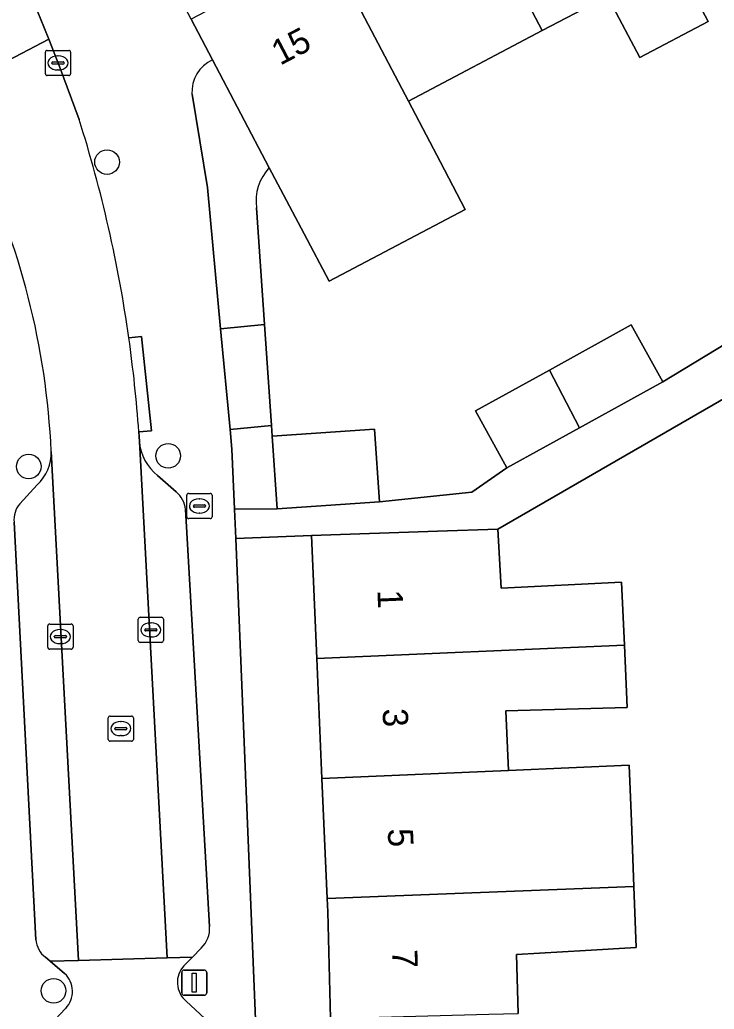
# Model space of a CAD drawing. Extents: x 163008 to 163854, y 382777 to 383982.
# Drawn here: x 163587.42 to 163614.97, y 383601.55 to 383640.84 of the extents above; entities that cross this region are included whole.
import ezdxf

# ---------------------------------------------------------------- set-up
doc = ezdxf.new("R2010")
doc.units = 0
for name, color, linetype in [('IMGEO_Boom', 7, 'Continuous'), ('IMGEO_Brandkraan', 7, 'Continuous'), ('IMGEO_Erf', 7, 'Continuous'), ('IMGEO_Groenvoorziening', 7, 'Continuous'), ('IMGEO_Kolk', 7, 'Continuous'), ('IMGEO_Lichtmast', 7, 'Continuous'), ('IMGEO_Pand', 7, 'Continuous'), ('IMGEO_Pand_nummerreeks', 7, 'Continuous'), ('IMGEO_Parkeervlak_open', 7, 'Continuous'), ('IMGEO_Rijbaan_lokaal_open', 7, 'Continuous'), ('IMGEO_Rioolput', 7, 'Continuous'), ('IMGEO_Voetpad_gesloten', 7, 'Continuous'), ('IMGEO_Voetpad_open', 7, 'Continuous')]:
    doc.layers.add(name, color=color, linetype=linetype)

msp = doc.modelspace()

# ---------------------------------------------------------------- linework, layer by layer
at = {"layer": 'IMGEO_Boom'}
for centre in [(163590.879, 383635.189), (163593.304, 383623.523), (163587.771, 383623.099), (163588.755, 383602.279)]:
    msp.add_circle(centre, 0.489, dxfattribs=at)
at = {"layer": 'IMGEO_Brandkraan'}
for p, q in [((163594.044, 383621.106), (163594.044, 383621.958)), ((163594.119, 383622.032), (163594.971, 383622.032)), ((163594.532, 383621.812), (163594.557, 383621.812)), ((163595.045, 383621.958), (163595.045, 383621.106)), ((163594.303, 383621.526), (163594.303, 383621.538)), ((163594.741, 383621.489), (163594.343, 383621.489)), ((163594.346, 383621.575), (163594.744, 383621.575)), ((163594.787, 383621.538), (163594.787, 383621.526)), ((163594.971, 383621.032), (163594.119, 383621.032)), ((163594.555, 383621.252), (163594.53, 383621.252))]:
    msp.add_line(p, q, dxfattribs=at)
for points in [[(163594.044, 383621.106), (163594.044, 383621.958)], [(163594.119, 383622.032), (163594.971, 383622.032)], [(163595.045, 383621.958), (163595.045, 383621.106)], [(163594.971, 383621.032), (163594.119, 383621.032)]]:
    msp.add_lwpolyline(points, dxfattribs=at)
for centre, radius, start, end in [((163594.121, 383621.956), 0.0765, 91.552, 178.448), ((163594.121, 383621.956), 0.0765, 91.552, 178.448), ((163594.969, 383621.956), 0.0765, 1.552, 88.448), ((163594.969, 383621.956), 0.0765, 1.552, 88.448), ((163594.343, 383621.535), 0.0403, 85.8775, 175.7526), ((163594.34, 383621.525), 0.0366, 178.938, 274.7102), ((163594.744, 383621.532), 0.043, 264.8664, 352.4533), ((163594.748, 383621.537), 0.0386, 1.7309, 96.639), ((163594.121, 383621.108), 0.0765, 181.552, 268.448), ((163594.121, 383621.108), 0.0765, 181.552, 268.448), ((163594.969, 383621.108), 0.0765, 271.552, 358.448), ((163594.969, 383621.108), 0.0765, 271.552, 358.448)]:
    msp.add_arc(centre, radius, start, end, dxfattribs=at)
for centre, major_axis, ratio, start_param, end_param in [((163594.531, 383621.532), (-0.387, 0.002), 0.722429, 4.712389, 7.853982), ((163594.556, 383621.532), (-0.39, 0.002), 0.717154, 1.570796, 4.712389)]:
    msp.add_ellipse(centre, major_axis=major_axis, ratio=ratio, start_param=start_param, end_param=end_param, dxfattribs=at)
at = {"layer": 'IMGEO_Erf'}
for points in [[(163618.763, 383645.999), (163613.454, 383643.204), (163614.728, 383640.774), (163612.021, 383639.348), (163610.743, 383641.777), (163608.145, 383640.409), (163602.835, 383637.613), (163604.109, 383635.183), (163605.095, 383633.301), (163599.69, 383630.455), (163598.7, 383632.335), (163597.422, 383634.763), (163597.314, 383634.967)], [(163596.815, 383633.368), (163597.128, 383628.737), (163597.399, 383624.725), (163597.427, 383624.303), (163601.497, 383624.581), (163601.693, 383621.702), (163605.357, 383622.081), (163606.747, 383623.045), (163605.496, 383625.308), (163608.433, 383626.932), (163611.682, 383628.728), (163612.933, 383626.465), (163617.17, 383629.025), (163615.919, 383631.288), (163618.856, 383632.912), (163622.105, 383634.708), (163623.356, 383632.445), (163626.406, 383634.025), (163625.068, 383636.341), (163629.325, 383638.799), (163631.974, 383640.328)], [(163620.912, 383629.002), (163606.393, 383620.612), (163606.514, 383618.274), (163611.288, 383618.506), (163611.407, 383616.001), (163611.525, 383613.53), (163606.709, 383613.397), (163606.808, 383611.03), (163611.602, 383611.237), (163611.685, 383609.002), (163611.781, 383606.417), (163611.871, 383603.995), (163609.866, 383603.88), (163607.128, 383603.723), (163607.194, 383601.384)]]:
    msp.add_lwpolyline(points, dxfattribs=at)
msp.add_lwpolyline([(163599.876, 383596.409), (163599.749, 383601.177), (163599.637, 383605.416), (163599.614, 383605.945), (163599.407, 383610.71), (163599.201, 383615.475), (163598.989, 383620.359), (163595.983, 383620.235), (163596.853, 383599.211), (163597.113, 383587.926), (163597.088, 383579.297), (163596.935, 383572.625), (163599.98, 383572.555), (163600.098, 383577.333), (163600.133, 383578.774), (163600.147, 383582.102), (163600.162, 383585.613), (163600.129, 383586.872), (163600.002, 383591.64)], close=True, dxfattribs=at)
msp.add_arc((163598.714, 383633.653), 1.92, 136.8062, 188.5306, dxfattribs=at)
at = {"layer": 'IMGEO_Groenvoorziening'}
for points in [[(163597.314, 383634.967), (163595.063, 383639.243)], [(163594.25, 383637.882), (163594.859, 383634.18), (163595.386, 383628.573), (163597.128, 383628.737), (163596.815, 383633.368)]]:
    msp.add_lwpolyline(points, dxfattribs=at)
msp.add_lwpolyline([(163597.624, 383621.423), (163597.427, 383624.303), (163597.399, 383624.725), (163595.762, 383624.571), (163595.836, 383623.784), (163595.934, 383621.407)], close=True, dxfattribs=at)
for centre, radius, start, end in [((163595.634, 383637.978), 1.388, 114.3127, 183.9829), ((163598.714, 383633.653), 1.92, 136.8062, 188.5306)]:
    msp.add_arc(centre, radius, start, end, dxfattribs=at)
at = {"layer": 'IMGEO_Kolk'}
for p, q in [((163588.431, 383638.7), (163588.431, 383639.552)), ((163588.506, 383639.626), (163589.358, 383639.626)), ((163589.432, 383639.552), (163589.432, 383638.7)), ((163588.69, 383639.12), (163588.69, 383639.132)), ((163589.128, 383639.083), (163588.73, 383639.083)), ((163588.733, 383639.169), (163589.131, 383639.169)), ((163588.919, 383639.406), (163588.944, 383639.406)), ((163589.174, 383639.132), (163589.174, 383639.12)), ((163588.942, 383638.846), (163588.917, 383638.846)), ((163589.358, 383638.626), (163588.506, 383638.626)), ((163592.116, 383616.186), (163592.116, 383617.038)), ((163592.191, 383617.112), (163593.043, 383617.112)), ((163593.117, 383617.038), (163593.117, 383616.186)), ((163588.527, 383615.919), (163588.527, 383616.771)), ((163588.602, 383616.845), (163589.454, 383616.845)), ((163589.528, 383616.771), (163589.528, 383615.919)), ((163592.418, 383616.655), (163592.816, 383616.655)), ((163592.604, 383616.892), (163592.629, 383616.892)), ((163588.786, 383616.339), (163588.786, 383616.351)), ((163589.224, 383616.302), (163588.826, 383616.302)), ((163588.829, 383616.388), (163589.227, 383616.388)), ((163589.015, 383616.625), (163589.04, 383616.625)), ((163589.27, 383616.351), (163589.27, 383616.339)), ((163592.375, 383616.606), (163592.375, 383616.618)), ((163592.813, 383616.569), (163592.415, 383616.569)), ((163592.627, 383616.332), (163592.602, 383616.332)), ((163592.859, 383616.618), (163592.859, 383616.606)), ((163589.038, 383616.065), (163589.013, 383616.065)), ((163593.043, 383616.112), (163592.191, 383616.112)), ((163589.454, 383615.845), (163588.602, 383615.845))]:
    msp.add_line(p, q, dxfattribs=at)
for points in [[(163588.431, 383638.7), (163588.431, 383639.552)], [(163588.506, 383639.626), (163589.358, 383639.626)], [(163589.432, 383639.552), (163589.432, 383638.7)], [(163589.358, 383638.626), (163588.506, 383638.626)], [(163592.116, 383616.186), (163592.116, 383617.038)], [(163592.191, 383617.112), (163593.043, 383617.112)], [(163593.117, 383617.038), (163593.117, 383616.186)], [(163588.527, 383615.919), (163588.527, 383616.771)], [(163588.602, 383616.845), (163589.454, 383616.845)], [(163589.528, 383616.771), (163589.528, 383615.919)], [(163593.043, 383616.112), (163592.191, 383616.112)], [(163589.454, 383615.845), (163588.602, 383615.845)]]:
    msp.add_lwpolyline(points, dxfattribs=at)
for centre, radius, start, end in [((163588.508, 383639.55), 0.0765, 91.552, 178.448), ((163588.508, 383639.55), 0.0765, 91.552, 178.448), ((163589.356, 383639.55), 0.0765, 1.552, 88.448), ((163589.356, 383639.55), 0.0765, 1.552, 88.448), ((163588.73, 383639.129), 0.0403, 85.8775, 175.7526), ((163588.727, 383639.119), 0.0366, 178.938, 274.7102), ((163589.131, 383639.126), 0.043, 264.8664, 352.4533), ((163589.135, 383639.131), 0.0386, 1.7309, 96.639), ((163588.508, 383638.702), 0.0765, 181.552, 268.448), ((163588.508, 383638.702), 0.0765, 181.552, 268.448), ((163589.356, 383638.702), 0.0765, 271.552, 358.448), ((163589.356, 383638.702), 0.0765, 271.552, 358.448), ((163592.193, 383617.036), 0.0765, 91.552, 178.448), ((163592.193, 383617.036), 0.0765, 91.552, 178.448), ((163593.041, 383617.036), 0.0765, 1.552, 88.448), ((163593.041, 383617.036), 0.0765, 1.552, 88.448), ((163588.604, 383616.769), 0.0765, 91.552, 178.448), ((163588.604, 383616.769), 0.0765, 91.552, 178.448), ((163589.452, 383616.769), 0.0765, 1.552, 88.448), ((163589.452, 383616.769), 0.0765, 1.552, 88.448), ((163592.415, 383616.615), 0.0403, 85.8775, 175.7526), ((163592.82, 383616.617), 0.0386, 1.7309, 96.639), ((163588.826, 383616.348), 0.0403, 85.8775, 175.7526), ((163588.823, 383616.338), 0.0366, 178.938, 274.7102), ((163589.227, 383616.345), 0.043, 264.8664, 352.4533), ((163589.231, 383616.35), 0.0386, 1.7309, 96.639), ((163592.412, 383616.605), 0.0366, 178.938, 274.7102), ((163592.816, 383616.612), 0.043, 264.8664, 352.4533), ((163588.604, 383615.921), 0.0765, 181.552, 268.448), ((163588.604, 383615.921), 0.0765, 181.552, 268.448), ((163589.452, 383615.921), 0.0765, 271.552, 358.448), ((163589.452, 383615.921), 0.0765, 271.552, 358.448), ((163592.193, 383616.188), 0.0765, 181.552, 268.448), ((163592.193, 383616.188), 0.0765, 181.552, 268.448), ((163593.041, 383616.188), 0.0765, 271.552, 358.448), ((163593.041, 383616.188), 0.0765, 271.552, 358.448)]:
    msp.add_arc(centre, radius, start, end, dxfattribs=at)
for centre, major_axis, ratio, start_param, end_param in [((163588.918, 383639.126), (-0.387, 0.002), 0.722429, 4.712389, 7.853982), ((163588.943, 383639.126), (-0.39, 0.002), 0.717154, 1.570796, 4.712389), ((163592.603, 383616.612), (-0.387, 0.002), 0.722429, 4.712389, 7.853982), ((163592.628, 383616.612), (-0.39, 0.002), 0.717154, 1.570796, 4.712389), ((163589.014, 383616.345), (-0.387, 0.002), 0.722429, 4.712389, 7.853982), ((163589.039, 383616.345), (-0.39, 0.002), 0.717154, 1.570796, 4.712389)]:
    msp.add_ellipse(centre, major_axis=major_axis, ratio=ratio, start_param=start_param, end_param=end_param, dxfattribs=at)
at = {"layer": 'IMGEO_Lichtmast'}
for p, q in [((163593.842, 383602.201), (163593.842, 383603.001)), ((163593.842, 383603.001), (163593.842, 383602.201)), ((163593.942, 383603.101), (163594.732, 383603.101)), ((163594.732, 383603.101), (163593.942, 383603.101)), ((163594.832, 383603.001), (163594.832, 383602.201)), ((163594.832, 383602.201), (163594.832, 383603.001)), ((163594.732, 383602.101), (163593.942, 383602.101)), ((163593.942, 383602.101), (163594.732, 383602.101))]:
    msp.add_line(p, q, dxfattribs=at)
msp.add_lwpolyline([(163594.262, 383602.976), (163594.412, 383602.976), (163594.412, 383602.226), (163594.262, 383602.226), (163594.262, 383602.976)], dxfattribs=at)
for centre, start, end in [((163593.942, 383603.001), 90, 180), ((163593.942, 383603.001), 90, 180), ((163594.732, 383603.001), 0, 90), ((163594.732, 383603.001), 360, 90), ((163593.942, 383602.201), 180, 270), ((163593.942, 383602.201), 180, 270), ((163594.732, 383602.201), 270, 0), ((163594.732, 383602.201), 270, 0)]:
    msp.add_arc(centre, 0.1, start, end, dxfattribs=at)
at = {"layer": 'IMGEO_Pand'}
for points in [[(163608.145, 383640.409), (163610.743, 383641.777), (163612.021, 383639.348), (163614.728, 383640.774), (163613.454, 383643.204), (163610.268, 383649.279), (163604.954, 383646.493)], [(163608.145, 383640.409), (163604.954, 383646.493), (163599.64, 383643.707), (163602.835, 383637.613)], [(163599.64, 383643.707), (163594.211, 383640.861), (163595.063, 383639.243), (163597.314, 383634.967), (163597.422, 383634.763), (163598.7, 383632.335), (163599.69, 383630.455), (163605.095, 383633.301), (163604.109, 383635.183), (163602.835, 383637.613)], [(163609.634, 383624.642), (163612.933, 383626.465), (163611.682, 383628.728), (163608.433, 383626.932)], [(163609.634, 383624.642), (163608.433, 383626.932), (163605.496, 383625.308), (163606.747, 383623.045)], [(163597.624, 383621.423), (163601.693, 383621.702), (163601.497, 383624.581), (163597.427, 383624.303)], [(163611.407, 383616.001), (163611.288, 383618.506), (163606.514, 383618.274), (163606.393, 383620.612), (163603.987, 383620.53), (163598.989, 383620.359), (163599.201, 383615.475)], [(163611.407, 383616.001), (163599.201, 383615.475), (163599.407, 383610.71), (163606.808, 383611.03), (163606.709, 383613.397), (163611.525, 383613.53)], [(163611.685, 383609.002), (163611.602, 383611.237), (163606.808, 383611.03), (163599.407, 383610.71), (163599.614, 383605.945), (163611.781, 383606.417)], [(163609.866, 383603.88), (163611.871, 383603.995), (163611.781, 383606.417), (163599.614, 383605.945), (163599.637, 383605.416), (163599.749, 383601.177), (163606.032, 383601.352), (163607.194, 383601.384), (163607.128, 383603.723)]]:
    msp.add_lwpolyline(points, close=True, dxfattribs=at)
at = {"layer": 'IMGEO_Parkeervlak_open'}
for points in [[(163592.163, 383624.097), (163593.269, 383603.588), (163594.265, 383603.617), (163594.616, 383603.977)], [(163588.432, 383603.611), (163588.619, 383603.454), (163589.745, 383603.487), (163588.66, 383623.7)], [(163593.624, 383622.088), (163592.883, 383622.741)], [(163588.105, 383622.369), (163587.416, 383621.614)], [(163594.944, 383604.826), (163593.993, 383621.397)], [(163587.188, 383620.884), (163588.058, 383604.309)]]:
    msp.add_lwpolyline(points, dxfattribs=at)
for centre, radius, start, end in [((163594.022, 383624.215), 1.863, 183.6302, 232.304), ((163586.923, 383623.643), 1.738, 312.8495, 1.8802), ((163592.971, 383621.295), 1.027, 5.6847, 50.5205), ((163588.154, 383620.983), 0.971, 139.4683, 185.8415), ((163593.92, 383604.734), 1.028, 312.5996, 5.1536), ((163588.999, 383604.364), 0.942, 183.333, 233.0333)]:
    msp.add_arc(centre, radius, start, end, dxfattribs=at)
at = {"layer": 'IMGEO_Rijbaan_lokaal_open'}
for points in [[(163584.249, 383637.806), (163588.563, 383640.064), (163588.226, 383640.923), (163588.092, 383641.239)], [(163589.771, 383636.882), (163588.987, 383638.983), (163588.563, 383640.064), (163584.249, 383637.806)], [(163588.66, 383623.7), (163589.745, 383603.487), (163593.269, 383603.588), (163592.163, 383624.097), (163592.151, 383624.287), (163592.138, 383624.476)], [(163593.932, 383603.276), (163594.265, 383603.617), (163593.269, 383603.588), (163589.745, 383603.487), (163588.619, 383603.454), (163589.195, 383602.968)], [(163589.236, 383601.577), (163588.405, 383600.696), (163589.891, 383600.739), (163593.417, 383600.841), (163594.986, 383600.887), (163594.764, 383601.173), (163594.023, 383601.863)]]:
    msp.add_lwpolyline(points, dxfattribs=at)
for centre, radius, start, end in [((163538.717, 383620.709), 53.555, 8.0467, 17.5767), ((163558.621, 383622.374), 30.069, 2.5274, 26.1436), ((163537.542, 383620.595), 54.734, 4.0662, 7.9933), ((163594.642, 383602.612), 0.972, 136.9178, 230.4519), ((163588.532, 383602.252), 0.976, 316.2093, 47.1673)]:
    msp.add_arc(centre, radius, start, end, dxfattribs=at)
at = {"layer": 'IMGEO_Rioolput'}
for p, q in [((163590.926, 383612.265), (163590.926, 383613.117)), ((163591.001, 383613.191), (163591.853, 383613.191)), ((163591.927, 383613.117), (163591.927, 383612.265)), ((163591.228, 383612.734), (163591.626, 383612.734)), ((163591.414, 383612.971), (163591.439, 383612.971)), ((163591.185, 383612.685), (163591.185, 383612.697)), ((163591.623, 383612.648), (163591.225, 383612.648)), ((163591.437, 383612.411), (163591.412, 383612.411)), ((163591.669, 383612.697), (163591.669, 383612.685)), ((163591.853, 383612.191), (163591.001, 383612.191))]:
    msp.add_line(p, q, dxfattribs=at)
for points in [[(163590.926, 383612.265), (163590.926, 383613.117)], [(163591.001, 383613.191), (163591.853, 383613.191)], [(163591.927, 383613.117), (163591.927, 383612.265)], [(163591.853, 383612.191), (163591.001, 383612.191)]]:
    msp.add_lwpolyline(points, dxfattribs=at)
for centre, radius, start, end in [((163591.003, 383613.115), 0.0765, 91.552, 178.448), ((163591.003, 383613.115), 0.0765, 91.552, 178.448), ((163591.851, 383613.115), 0.0765, 1.552, 88.448), ((163591.851, 383613.115), 0.0765, 1.552, 88.448), ((163591.225, 383612.694), 0.0403, 85.8775, 175.7526), ((163591.63, 383612.696), 0.0386, 1.7309, 96.639), ((163591.222, 383612.684), 0.0366, 178.938, 274.7102), ((163591.626, 383612.691), 0.043, 264.8664, 352.4533), ((163591.003, 383612.267), 0.0765, 181.552, 268.448), ((163591.003, 383612.267), 0.0765, 181.552, 268.448), ((163591.851, 383612.267), 0.0765, 271.552, 358.448), ((163591.851, 383612.267), 0.0765, 271.552, 358.448)]:
    msp.add_arc(centre, radius, start, end, dxfattribs=at)
for centre, major_axis, ratio, start_param, end_param in [((163591.413, 383612.691), (-0.387, 0.002), 0.722429, 4.712389, 7.853982), ((163591.438, 383612.691), (-0.39, 0.002), 0.717154, 1.570796, 4.712389)]:
    msp.add_ellipse(centre, major_axis=major_axis, ratio=ratio, start_param=start_param, end_param=end_param, dxfattribs=at)
at = {"layer": 'IMGEO_Voetpad_gesloten'}
msp.add_lwpolyline([(163592.138, 383624.476), (163592.636, 383624.511), (163592.241, 383628.256), (163591.744, 383628.206)], dxfattribs=at)
msp.add_arc((163537.542, 383620.595), 54.734, 4.0662, 7.9933, dxfattribs=at)
at = {"layer": 'IMGEO_Voetpad_open'}
for points in [[(163595.063, 383639.243), (163594.211, 383640.861), (163592.736, 383643.678), (163588.092, 383641.239), (163588.226, 383640.923), (163588.563, 383640.064), (163588.987, 383638.983), (163589.771, 383636.882)], [(163589.615, 383497.025), (163589.828, 383498.461), (163590.057, 383500), (163593.898, 383527.622), (163594.282, 383531.662), (163594.432, 383533.246), (163595.476, 383544.241), (163596.791, 383566.304), (163596.9, 383571.101), (163596.935, 383572.625), (163597.088, 383579.297), (163597.113, 383587.926), (163596.853, 383599.211), (163595.983, 383620.235), (163595.934, 383621.407), (163595.836, 383623.784), (163595.762, 383624.571), (163595.386, 383628.573), (163594.859, 383634.18), (163594.25, 383637.882)], [(163617.17, 383629.025), (163612.933, 383626.465), (163609.634, 383624.642), (163606.747, 383623.045), (163605.357, 383622.081), (163601.693, 383621.702), (163597.624, 383621.423), (163595.934, 383621.407), (163595.983, 383620.235), (163598.989, 383620.359), (163603.987, 383620.53), (163606.393, 383620.612), (163620.912, 383629.002)], [(163591.744, 383628.206), (163592.241, 383628.256), (163592.636, 383624.511), (163592.138, 383624.476), (163592.151, 383624.287), (163592.163, 383624.097)], [(163592.883, 383622.741), (163593.624, 383622.088)], [(163587.416, 383621.614), (163588.105, 383622.369)], [(163593.993, 383621.397), (163594.944, 383604.826)], [(163588.058, 383604.309), (163587.188, 383620.884)], [(163594.616, 383603.977), (163594.265, 383603.617), (163593.932, 383603.276)], [(163589.195, 383602.968), (163588.619, 383603.454), (163588.432, 383603.611)], [(163594.023, 383601.863), (163594.764, 383601.173), (163594.986, 383600.887), (163595.088, 383600.508)], [(163588.234, 383600.108), (163588.405, 383600.696), (163589.236, 383601.577)]]:
    msp.add_lwpolyline(points, dxfattribs=at)
msp.add_lwpolyline([(163597.399, 383624.725), (163597.128, 383628.737), (163595.386, 383628.573), (163595.762, 383624.571)], close=True, dxfattribs=at)
for centre, radius, start, end in [((163595.634, 383637.978), 1.388, 114.3127, 183.9829), ((163538.717, 383620.709), 53.555, 8.0467, 17.5767), ((163558.621, 383622.374), 30.069, 2.5274, 26.1436), ((163594.022, 383624.215), 1.863, 183.6302, 232.304), ((163586.923, 383623.643), 1.738, 312.8495, 1.8802), ((163592.971, 383621.295), 1.027, 5.6847, 50.5205), ((163588.154, 383620.983), 0.971, 139.4683, 185.8415), ((163593.92, 383604.734), 1.028, 312.5996, 5.1536), ((163588.999, 383604.364), 0.942, 183.333, 233.0333), ((163594.642, 383602.612), 0.972, 136.9178, 230.4519), ((163588.532, 383602.252), 0.976, 316.2093, 47.1673)]:
    msp.add_arc(centre, radius, start, end, dxfattribs=at)

# ---------------------------------------------------------------- texts
at = {"layer": 'IMGEO_Pand_nummerreeks'}
for s, rotation, p in [('15', 27.6681, (163597.747, 383639.012)), ('1', 272.4831, (163601.606, 383618.188)), ('3', 272.4831, (163601.81, 383613.476)), ('5', 272.4807, (163602.017, 383608.711)), ('7', 271.627, (163602.193, 383603.908))]:
    msp.add_text(s, height=1, rotation=rotation, dxfattribs=at).set_placement(p)

doc.saveas('drawing.dxf')
